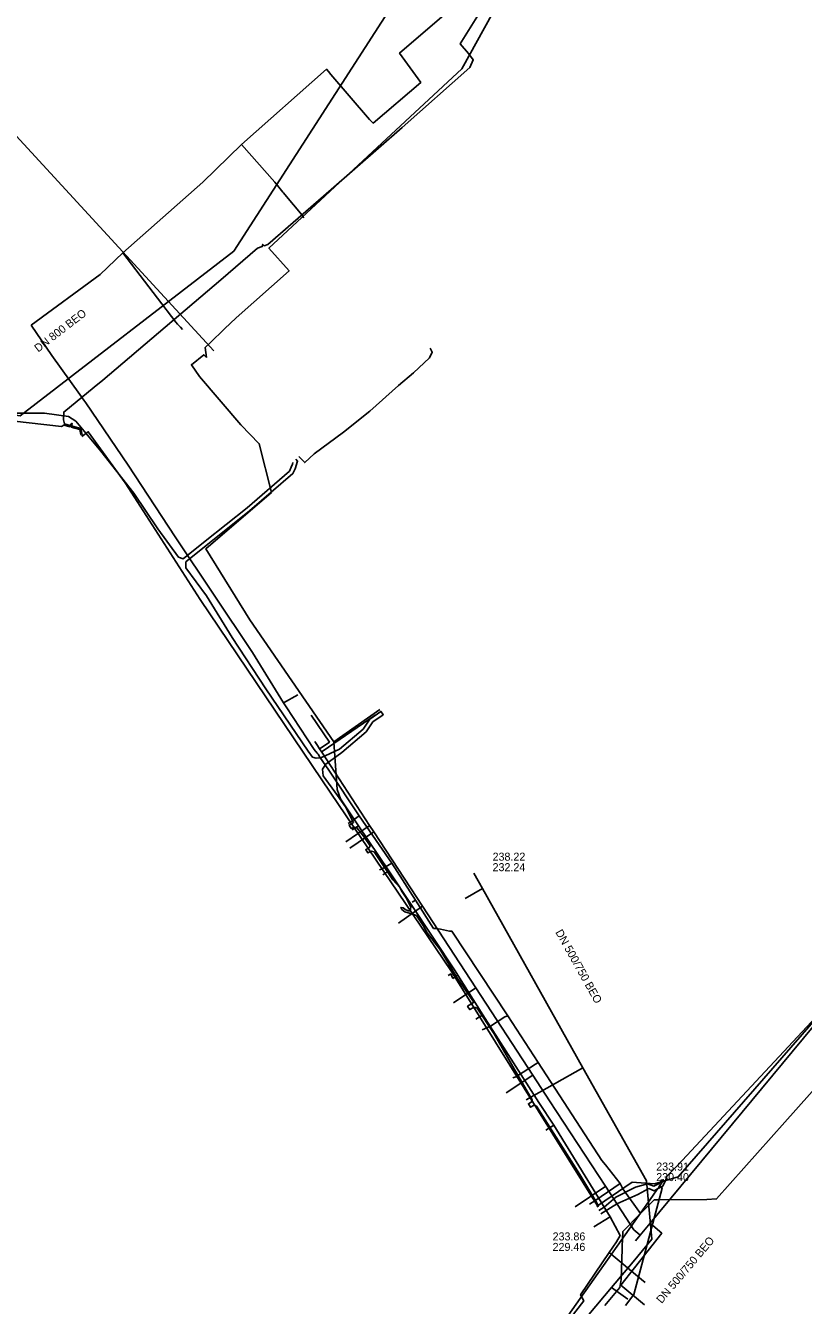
# Model space of a CAD drawing. Extents: x -598233 to -596890, y -1157848 to -1156431.
# Drawn here: x -597464.4 to -597386.6, y -1157384.6 to -1157256.7 of the extents above; entities that cross this region are included whole.
import ezdxf

# ---------------------------------------------------------------- set-up
doc = ezdxf.new("R2010")
doc.units = 0
for name, color, linetype in [('Vrstva 1', 7, 'Continuous'), ('Vrstva 12', 7, 'Continuous'), ('Vrstva 13', 7, 'Continuous'), ('Vrstva 16', 7, 'Continuous'), ('Vrstva 4', 7, 'Continuous'), ('Vrstva 42', 7, 'Continuous'), ('Vrstva 51', 7, 'Continuous'), ('Vrstva 55', 7, 'Continuous'), ('Vrstva 9', 7, 'Continuous')]:
    doc.layers.add(name, color=color, linetype=linetype)

msp = doc.modelspace()

# ---------------------------------------------------------------- linework, layer by layer
at = {"layer": 'Vrstva 1'}
msp.add_line((-597423.26, -1157247.7), (-597443.56, -1157279.2), dxfattribs=at)
msp.add_lwpolyline([(-597443.56, -1157279.2), (-597464.92, -1157295.67), (-597509.79, -1157289.58)], dxfattribs=at)
at = {"layer": 'Vrstva 12'}
for points in [[(-597445.93, -1157288.36), (-597444.48, -1157286.98), (-597443.34, -1157285.88), (-597438.04, -1157281.18), (-597440.05, -1157278.92), (-597420.77, -1157261), (-597404.76, -1157231.97)], [(-597446.3, -1157289.83), (-597446.44, -1157288.85), (-597445.93, -1157288.36)], [(-597433.57, -1157328.24), (-597441.95, -1157316.06), (-597446.36, -1157308.94), (-597439.81, -1157303.32), (-597441.03, -1157298.45), (-597442.85, -1157296.57), (-597446.99, -1157291.73), (-597447.81, -1157290.56), (-597446.55, -1157289.56), (-597446.3, -1157289.83)], [(-597433.57, -1157328.24), (-597428.98, -1157325.01)], [(-597432.91, -1157333.94), (-597433.24, -1157333), (-597433.57, -1157328.24)], [(-597431.11, -1157336.63), (-597432.91, -1157333.94)], [(-597431.73, -1157337.04), (-597431.11, -1157336.63)], [(-597431.11, -1157336.63), (-597428.08, -1157341.14)], [(-597428.68, -1157341.53), (-597428.08, -1157341.14)], [(-597428.08, -1157341.14), (-597421.43, -1157351.13), (-597421.16, -1157351.55)], [(-597421.66, -1157351.88), (-597421.88, -1157351.43), (-597422.13, -1157351.6)], [(-597421.16, -1157351.55), (-597421.66, -1157351.88)], [(-597421.16, -1157351.55), (-597418.66, -1157355.52)], [(-597418.66, -1157355.52), (-597419.37, -1157355.97)], [(-597418.66, -1157355.52), (-597413.06, -1157364.29), (-597411.58, -1157366.54)], [(-597411.58, -1157366.54), (-597412.38, -1157367.06)], [(-597411.58, -1157366.54), (-597405.95, -1157375.72)], [(-597405.95, -1157375.72), (-597407.59, -1157376.7)], [(-597405.95, -1157375.72), (-597404.96, -1157377.57), (-597405.32, -1157378.21), (-597406.06, -1157379.28)], [(-597406.06, -1157379.28), (-597408.9, -1157383.5), (-597408.59, -1157384.1), (-597410.42, -1157386.47), (-597411.27, -1157387.65)], [(-597402.46, -1157382.26), (-597402.81, -1157381.97), (-597406.06, -1157379.28)]]:
    msp.add_lwpolyline(points, dxfattribs=at)
at = {"layer": 'Vrstva 13'}
for p, q in [((-597435.21, -1157328.6), (-597435.46, -1157328.21)), ((-597429.56, -1157337.24), (-597431.97, -1157338.88)), ((-597424.71, -1157344.67), (-597427.12, -1157346.35)), ((-597419.38, -1157352.84), (-597421.62, -1157354.34)), ((-597403.17, -1157377.36), (-597402.95, -1157377.54)), ((-597402.95, -1157377.54), (-597403.42, -1157378.11))]:
    msp.add_line(p, q, dxfattribs=at)
for points in [[(-597480.9, -1157250.74), (-597445.56, -1157289.16)], [(-597434.99, -1157328.94), (-597434.93, -1157328.91), (-597434.01, -1157328.26), (-597435.84, -1157325.57)], [(-597434.78, -1157329.26), (-597434.72, -1157329.21), (-597429.42, -1157325.57)], [(-597403.17, -1157377.36), (-597403.58, -1157377.01), (-597406.42, -1157372.66), (-597412, -1157364.13), (-597413.68, -1157361.56), (-597419.38, -1157352.84), (-597424.71, -1157344.67), (-597429.56, -1157337.24), (-597429.99, -1157336.59), (-597434.78, -1157329.26), (-597434.99, -1157328.94), (-597435.21, -1157328.6)], [(-597429.99, -1157336.59), (-597430.05, -1157336.63), (-597432.38, -1157338.24)], [(-597381.28, -1157351.43), (-597382.59, -1157353.01), (-597401.96, -1157376.35), (-597402.95, -1157377.54)], [(-597413.68, -1157361.56), (-597413.76, -1157361.61), (-597416.35, -1157363.32)], [(-597406.42, -1157372.66), (-597406.48, -1157372.7), (-597409.43, -1157374.72)], [(-597401.96, -1157376.35), (-597401.92, -1157376.39), (-597400.79, -1157377.35), (-597404.88, -1157382.53), (-597402.51, -1157384.51)]]:
    msp.add_lwpolyline(points, dxfattribs=at)
at = {"layer": 'Vrstva 16'}
for points in [[(-597463.82, -1157286.6), (-597456.92, -1157281.54), (-597454.67, -1157279.36), (-597446.65, -1157272.31), (-597442.8, -1157268.54), (-597434.29, -1157261.03), (-597434.09, -1157261.24), (-597433.88, -1157261.54), (-597429.99, -1157266.06), (-597429.64, -1157266.41), (-597424.88, -1157262.35), (-597427, -1157259.41), (-597422.99, -1157255.99), (-597419.42, -1157252.92), (-597419.06, -1157252.66), (-597418.15, -1157251.82), (-597418.53, -1157247.29), (-597418.53, -1157244.66), (-597416.98, -1157240.61), (-597414.25, -1157235.56), (-597411.99, -1157232.38), (-597410.51, -1157230.02), (-597410.42, -1157229.8)], [(-597442.8, -1157268.54), (-597439.47, -1157272.31), (-597438.66, -1157273.3), (-597438.59, -1157273.37), (-597438.45, -1157273.53), (-597436.72, -1157275.62), (-597436.65, -1157275.73), (-597436.55, -1157275.86)], [(-597454.67, -1157279.36), (-597451.18, -1157283.89), (-597449.37, -1157286.29), (-597449.2, -1157286.5), (-597448.91, -1157286.79), (-597448.68, -1157287.02)], [(-597404.67, -1157372.9), (-597404.95, -1157372.38), (-597406.42, -1157370.5), (-597406.77, -1157370.09), (-597413.15, -1157360.28), (-597416.19, -1157355.61), (-597421.77, -1157347.18), (-597422, -1157347.15), (-597422.91, -1157346.98), (-597423.34, -1157346.91), (-597423.59, -1157346.89), (-597425.4, -1157344.05), (-597427.76, -1157340.37), (-597429.05, -1157338.54), (-597431.02, -1157335.65), (-597434.08, -1157331.07), (-597434.98, -1157329.77), (-597435.14, -1157329.49), (-597435.24, -1157329.37), (-597435.54, -1157329), (-597438.33, -1157324.76), (-597438.59, -1157324.33), (-597441.71, -1157319.32), (-597449.43, -1157307.77), (-597454.14, -1157300.6), (-597458.36, -1157294.37), (-597458.56, -1157294.1), (-597458.96, -1157293.53), (-597461.76, -1157289.63), (-597463.82, -1157286.6)], [(-597437.16, -1157323.56), (-597438.59, -1157324.33)], [(-597431.02, -1157335.65), (-597431.73, -1157336.13), (-597432.14, -1157336.4)], [(-597428.72, -1157340.92), (-597429.01, -1157341.04)], [(-597427.76, -1157340.37), (-597428.72, -1157340.92)], [(-597425.73, -1157344.28), (-597425.4, -1157344.05)], [(-597416.19, -1157355.61), (-597416.47, -1157355.73), (-597417.9, -1157356.65), (-597418.74, -1157357.03)], [(-597413.15, -1157360.28), (-597413.4, -1157360.44), (-597414.64, -1157361.27), (-597414.8, -1157361.37), (-597415.37, -1157361.71)], [(-597415.37, -1157361.71), (-597415.67, -1157361.81)], [(-597402.92, -1157375.39), (-597401.55, -1157374.02), (-597401.26, -1157374.02), (-597401.11, -1157374.03), (-597396.27, -1157373.97), (-597395.3, -1157373.93), (-597388.47, -1157366.24), (-597384.67, -1157361.94)], [(-597404.95, -1157372.38), (-597407.49, -1157374.1), (-597408, -1157374.44)], [(-597402.92, -1157375.39), (-597404.67, -1157372.9)], [(-597406.49, -1157384.57), (-597404.98, -1157382.78), (-597404.85, -1157381.98), (-597404.75, -1157378.92), (-597404.76, -1157378.67), (-597404.69, -1157377.18), (-597402.92, -1157375.39)]]:
    msp.add_lwpolyline(points, dxfattribs=at)
at = {"layer": 'Vrstva 42'}
for points in [[(-597423.93, -1157288.91), (-597423.73, -1157289.29), (-597424, -1157289.86), (-597425.62, -1157291.38), (-597427.09, -1157292.64), (-597429.98, -1157295.21), (-597432.59, -1157297.3), (-597435.52, -1157299.47), (-597436.48, -1157300.34), (-597437.08, -1157299.73)], [(-597465.38, -1157295.41), (-597462.48, -1157295.41), (-597460.08, -1157295.72), (-597459.36, -1157296.19), (-597456.85, -1157299.19), (-597453.57, -1157303.39), (-597451.16, -1157306.96), (-597449.09, -1157309.8), (-597448.62, -1157309.96), (-597446.42, -1157308.19), (-597442.24, -1157304.86), (-597437.99, -1157301.19), (-597437.82, -1157300.8), (-597437.71, -1157300.48), (-597437.68, -1157300.32)], [(-597437.37, -1157300.01), (-597437.19, -1157300.2), (-597437.44, -1157300.95), (-597437.66, -1157301.43), (-597441.99, -1157305.16), (-597446.17, -1157308.5), (-597448.37, -1157310.27), (-597448.35, -1157310.84), (-597446.31, -1157313.64), (-597443.74, -1157317.83), (-597440.36, -1157322.94), (-597436.13, -1157329.16), (-597435.69, -1157329.78), (-597435.32, -1157329.88), (-597434.87, -1157329.85), (-597433, -1157328.98), (-597430.64, -1157326.98), (-597429.97, -1157325.98), (-597428.86, -1157325.21), (-597428.74, -1157325.37), (-597428.63, -1157325.54), (-597429.68, -1157326.26), (-597430.34, -1157327.25), (-597432.77, -1157329.3), (-597434.38, -1157330.48), (-597434.7, -1157330.96), (-597434.63, -1157331.64), (-597433.19, -1157333.62), (-597432.39, -1157334.74), (-597431.59, -1157336.3), (-597431.78, -1157336.42), (-597432.05, -1157336.57), (-597431.94, -1157336.74), (-597431.82, -1157336.91), (-597431.54, -1157336.77), (-597431.22, -1157336.86), (-597430.51, -1157337.82), (-597429.93, -1157338.63), (-597430, -1157338.77), (-597430.38, -1157339.02), (-597430.27, -1157339.18), (-597430.16, -1157339.35), (-597429.79, -1157339.17), (-597429.54, -1157339.25), (-597427.67, -1157342.02), (-597426.96, -1157342.8), (-597426.73, -1157343.23)], [(-597426.73, -1157343.23), (-597426.34, -1157343.84), (-597425.86, -1157344.77), (-597425.94, -1157345.12), (-597426.09, -1157345.13), (-597426.37, -1157345.04), (-597426.64, -1157344.83), (-597426.86, -1157344.79), (-597426.76, -1157344.99), (-597426.46, -1157345.22), (-597425.67, -1157345.46), (-597425.32, -1157345.61), (-597424.64, -1157346.61)], [(-597424.64, -1157346.61), (-597424.39, -1157347.02), (-597424.24, -1157347.34), (-597422.97, -1157348.96), (-597421.28, -1157351.8), (-597419.57, -1157354.27), (-597419.7, -1157354.36), (-597420.19, -1157354.67), (-597420.09, -1157354.84), (-597419.98, -1157355), (-597419.62, -1157354.78), (-597419.43, -1157354.8), (-597419.24, -1157354.87), (-597417.55, -1157357.41), (-597415.55, -1157360.93), (-597413.74, -1157364.02), (-597413.74, -1157364.2), (-597414.11, -1157364.42), (-597414.01, -1157364.59), (-597413.9, -1157364.76), (-597413.53, -1157364.54), (-597413.31, -1157364.66), (-597411.59, -1157367.38), (-597408.98, -1157371.48), (-597407.28, -1157374.32), (-597407.12, -1157374.64), (-597407.27, -1157374.73)], [(-597407.07, -1157375.08), (-597406.56, -1157374.75), (-597405.39, -1157373.74), (-597403.42, -1157372.74), (-597402.2, -1157372.4), (-597401.58, -1157372.66), (-597400.99, -1157372.35), (-597400.81, -1157372.03), (-597400.65, -1157372.12)], [(-597406.87, -1157375.42), (-597405.21, -1157374.37), (-597404.99, -1157374.28), (-597403.17, -1157373.47), (-597402.07, -1157372.89), (-597401.56, -1157373.11), (-597401.2, -1157372.92), (-597400.69, -1157372.65), (-597400.37, -1157372.03), (-597400.32, -1157371.73)]]:
    msp.add_lwpolyline(points, dxfattribs=at)
at = {"layer": 'Vrstva 51'}
for points in [[(-597379.24, -1157349.19), (-597380.28, -1157350.3), (-597399.23, -1157370.57), (-597400.01, -1157371.39), (-597400.32, -1157371.73)], [(-597400.65, -1157372.12), (-597400.99, -1157372.57), (-597401.12, -1157372.8), (-597401.2, -1157372.92), (-597401.73, -1157373.66), (-597416.97, -1157395.22), (-597417.66, -1157396.22)], [(-597400.99, -1157372.57), (-597400.76, -1157372.85), (-597403.57, -1157383.49), (-597404.42, -1157384.56)]]:
    msp.add_lwpolyline(points, dxfattribs=at)
at = {"layer": 'Vrstva 55'}
for points in [[(-597458.77, -1157297.66), (-597458.71, -1157297.6), (-597458.87, -1157296.92), (-597460.5, -1157296.47), (-597460.6, -1157296.07), (-597460.56, -1157295.28), (-597457.51, -1157292.79), (-597456.66, -1157292.09), (-597444.87, -1157282.08), (-597441.19, -1157278.91), (-597440.72, -1157278.74), (-597440.67, -1157278.53), (-597440.53, -1157278.66), (-597440.17, -1157278.53), (-597433.85, -1157273.05), (-597426.74, -1157266.86), (-597419.97, -1157260.86), (-597419.63, -1157260.08), (-597420.12, -1157259.45), (-597420.93, -1157258.49), (-597418.94, -1157255.3), (-597418.59, -1157254.97), (-597418.56, -1157254.87)], [(-597467.29, -1157295.98), (-597460.8, -1157296.73), (-597460.55, -1157296.58), (-597459.93, -1157296.76), (-597459.84, -1157296.45), (-597459.77, -1157296.41), (-597459.73, -1157296.48), (-597459.81, -1157296.79), (-597458.97, -1157297.02), (-597458.85, -1157297.52), (-597458.88, -1157297.54)], [(-597458.75, -1157297.73), (-597458.12, -1157297.25), (-597454.44, -1157302.35), (-597446.93, -1157314.01), (-597433.88, -1157333.37), (-597421.88, -1157351.08), (-597407.22, -1157374.62), (-597403.73, -1157372.24), (-597401.5, -1157372.41), (-597399.14, -1157371.72), (-597384.97, -1157355.43), (-597381.32, -1157359.76), (-597383.48, -1157361.88), (-597383.08, -1157362.21)]]:
    msp.add_lwpolyline(points, dxfattribs=at)
at = {"layer": 'Vrstva 9'}
for p, q in [((-597420.45, -1157343.89), (-597418.71, -1157342.91)), ((-597414.33, -1157364.01), (-597408.67, -1157360.83)), ((-597401.77, -1157377.95), (-597403.66, -1157380.2)), ((-597404.17, -1157383.94), (-597405.81, -1157382.76))]:
    msp.add_line(p, q, dxfattribs=at)
for points in [[(-597419.57, -1157341.37), (-597418.71, -1157342.91), (-597408.67, -1157360.83), (-597402.31, -1157372.13), (-597401.77, -1157377.95)], [(-597403.66, -1157380.2), (-597405.81, -1157382.76), (-597411.05, -1157389), (-597412.95, -1157391.26), (-597413.99, -1157392.69), (-597414.27, -1157393.08), (-597414.45, -1157393.4), (-597414.57, -1157393.72), (-597414.67, -1157394.12), (-597414.7, -1157394.37), (-597414.7, -1157394.52), (-597414.67, -1157394.67)]]:
    msp.add_lwpolyline(points, dxfattribs=at)

# ---------------------------------------------------------------- texts
at = {"layer": 'Vrstva 12'}
for s, p in [('238.22', (-597417.7, -1157340.12)), ('232.24', (-597417.7, -1157341.17)), ('233.91', (-597401.34, -1157371.09)), ('230.40', (-597401.34, -1157372.14)), ('233.86', (-597411.7, -1157378.07)), ('229.46', (-597411.7, -1157379.12))]:
    msp.add_text(s, height=0.8, dxfattribs=at).set_placement(p)
for rotation, p in [(299.2559, (-597411.45, -1157347.27)), (49.8622, (-597400.8, -1157384.43))]:
    msp.add_text('DN 500/750 BEO', height=0.8, rotation=rotation, dxfattribs=at).set_placement(p)
at = {"layer": 'Vrstva 4'}
msp.add_text('DN 800 BEO', height=0.8, rotation=37.642, dxfattribs=at).set_placement((-597463.12, -1157289.34))

doc.saveas('drawing.dxf')
